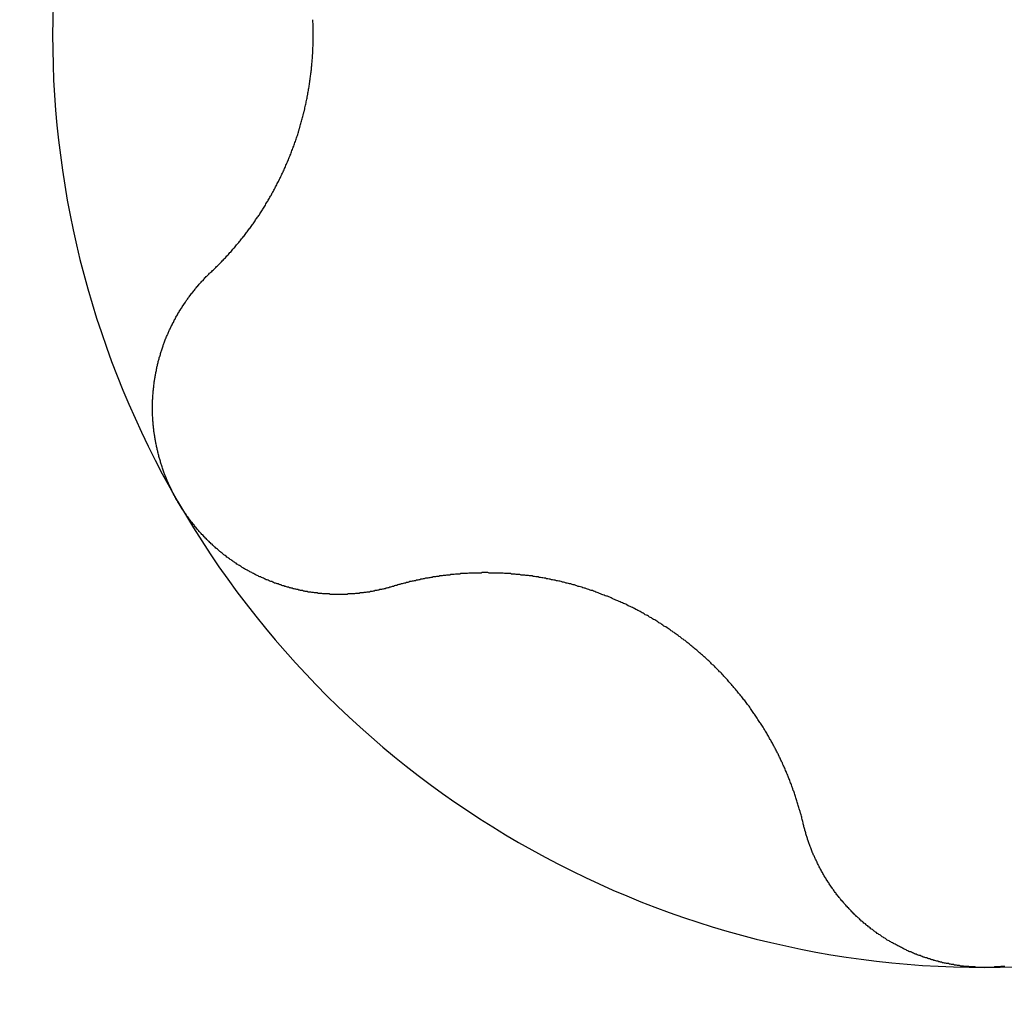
# Model space of a CAD drawing. Extents: x 1107 to 4046, y 937 to 3355.
# Tile 728 of 861: x 2149.93 to 2152.02, y 3344.27 to 3346.35. Entities that reach past the tile are written whole.
import ezdxf

# ---------------------------------------------------------------- set-up
doc = ezdxf.new("R2010")
doc.units = 0
doc.layers.add('KF_VIDA_L___C_BOTTOM', color=7, linetype='CONTINUOUS')

# ---------------------------------------------------------------- blocks, each defined once
blk = doc.blocks.new('KF_VIDA_L___C_BOTTOM')
at = {"layer": 'KF_VIDA_L___C_BOTTOM'}
for points in [[(-36.6394, 470.797, 0), (-36.6377, 470.799, 0), (-36.6359, 470.801, 0), (-36.6342, 470.802, 0), (-36.6325, 470.804, 0), (-36.6307, 470.806, 0), (-36.629, 470.807, 0), (-36.6273, 470.809, 0), (-36.6256, 470.811, 0), (-36.6239, 470.812, 0), (-36.6222, 470.814, 0), (-36.6205, 470.816, 0), (-36.6188, 470.818, 0), (-36.6171, 470.819, 0), (-36.6155, 470.821, 0), (-36.6138, 470.823, 0), (-36.6121, 470.825, 0), (-36.6105, 470.826, 0), (-36.6088, 470.828, 0), (-36.6072, 470.83, 0), (-36.6056, 470.832, 0), (-36.6039, 470.833, 0), (-36.6023, 470.835, 0), (-36.6007, 470.837, 0), (-36.5991, 470.839, 0), (-36.5975, 470.84, 0), (-36.5959, 470.842, 0), (-36.5943, 470.844, 0), (-36.5928, 470.846, 0), (-36.5912, 470.848, 0), (-36.5896, 470.849, 0), (-36.5881, 470.851, 0), (-36.5865, 470.853, 0), (-36.585, 470.855, 0), (-36.5834, 470.857, 0), (-36.5819, 470.859, 0), (-36.5804, 470.86, 0), (-36.5789, 470.862, 0), (-36.5773, 470.864, 0), (-36.5758, 470.866, 0), (-36.5744, 470.868, 0), (-36.5729, 470.87, 0), (-36.5714, 470.872, 0), (-36.5699, 470.873, 0), (-36.5685, 470.875, 0), (-36.567, 470.877, 0), (-36.5655, 470.879, 0), (-36.5641, 470.881, 0), (-36.5627, 470.883, 0), (-36.5612, 470.885, 0), (-36.5598, 470.887, 0), (-36.5584, 470.889, 0), (-36.557, 470.89, 0), (-36.5556, 470.892, 0), (-36.5542, 470.894, 0), (-36.5528, 470.896, 0), (-36.5515, 470.898, 0), (-36.5501, 470.9, 0), (-36.5487, 470.902, 0), (-36.5474, 470.904, 0), (-36.546, 470.906, 0), (-36.5447, 470.908, 0), (-36.5434, 470.91, 0), (-36.542, 470.912, 0), (-36.5407, 470.914, 0), (-36.5394, 470.915, 0), (-36.5381, 470.917, 0), (-36.5368, 470.919, 0), (-36.5355, 470.921, 0), (-36.5343, 470.923, 0), (-36.533, 470.925, 0), (-36.5317, 470.927, 0), (-36.5304, 470.929, 0), (-36.5292, 470.931, 0), (-36.5279, 470.933, 0), (-36.5266, 470.935, 0), (-36.5254, 470.937, 0), (-36.5241, 470.939, 0), (-36.5229, 470.942, 0), (-36.5216, 470.944, 0), (-36.5204, 470.946, 0), (-36.5192, 470.948, 0), (-36.5179, 470.95, 0), (-36.5167, 470.952, 0), (-36.5155, 470.954, 0), (-36.5143, 470.956, 0), (-36.513, 470.958, 0), (-36.5118, 470.96, 0), (-36.5106, 470.963, 0), (-36.5094, 470.965, 0), (-36.5082, 470.967, 0), (-36.5071, 470.969, 0), (-36.5059, 470.971, 0), (-36.5047, 470.973, 0), (-36.5035, 470.976, 0), (-36.5024, 470.978, 0), (-36.5012, 470.98, 0), (-36.5001, 470.982, 0), (-36.4989, 470.985, 0), (-36.4978, 470.987, 0), (-36.4966, 470.989, 0), (-36.4955, 470.991, 0), (-36.4944, 470.994, 0), (-36.4933, 470.996, 0), (-36.4922, 470.998, 0), (-36.4911, 471, 0), (-36.49, 471.003, 0), (-36.4889, 471.005, 0), (-36.4878, 471.007, 0), (-36.4867, 471.01, 0), (-36.4856, 471.012, 0), (-36.4846, 471.014, 0), (-36.4835, 471.017, 0), (-36.4825, 471.019, 0), (-36.4814, 471.021, 0), (-36.4804, 471.024, 0), (-36.4794, 471.026, 0), (-36.4784, 471.028, 0), (-36.4773, 471.031, 0), (-36.4763, 471.033, 0), (-36.4753, 471.035, 0), (-36.4744, 471.038, 0), (-36.4734, 471.04, 0), (-36.4724, 471.043, 0), (-36.4714, 471.045, 0), (-36.4705, 471.047, 0), (-36.4695, 471.05, 0), (-36.4686, 471.052, 0), (-36.4677, 471.055, 0), (-36.4667, 471.057, 0), (-36.4658, 471.06, 0), (-36.4649, 471.062, 0), (-36.464, 471.064, 0), (-36.4631, 471.067, 0), (-36.4622, 471.069, 0), (-36.4614, 471.072, 0), (-36.4605, 471.074, 0), (-36.4596, 471.077, 0), (-36.4588, 471.079, 0), (-36.458, 471.082, 0), (-36.4571, 471.084, 0), (-36.4563, 471.087, 0), (-36.4555, 471.089, 0), (-36.4547, 471.092, 0), (-36.4539, 471.094, 0), (-36.4531, 471.097, 0), (-36.4524, 471.099, 0), (-36.4516, 471.102, 0), (-36.4509, 471.104, 0), (-36.4501, 471.107, 0), (-36.4494, 471.11, 0), (-36.4487, 471.112, 0), (-36.448, 471.115, 0), (-36.4473, 471.117, 0), (-36.4466, 471.12, 0), (-36.4459, 471.122, 0), (-36.4452, 471.125, 0), (-36.4445, 471.127, 0), (-36.4439, 471.13, 0), (-36.4432, 471.133, 0), (-36.4426, 471.135, 0), (-36.442, 471.138, 0), (-36.4414, 471.14, 0), (-36.4408, 471.143, 0), (-36.4402, 471.145, 0), (-36.4396, 471.148, 0), (-36.439, 471.151, 0), (-36.4385, 471.153, 0), (-36.4379, 471.156, 0), (-36.4374, 471.158, 0), (-36.4368, 471.161, 0), (-36.4363, 471.164, 0), (-36.4358, 471.166, 0), (-36.4353, 471.169, 0), (-36.4348, 471.171, 0), (-36.4343, 471.174, 0), (-36.4338, 471.177, 0), (-36.4334, 471.179, 0), (-36.4329, 471.182, 0), (-36.4325, 471.185, 0), (-36.432, 471.187, 0), (-36.4316, 471.19, 0), (-36.4312, 471.192, 0), (-36.4308, 471.195, 0), (-36.4304, 471.198, 0), (-36.43, 471.2, 0), (-36.4296, 471.203, 0), (-36.4292, 471.205, 0), (-36.4289, 471.208, 0), (-36.4285, 471.211, 0), (-36.4282, 471.213, 0), (-36.4279, 471.216, 0), (-36.4276, 471.219, 0), (-36.4272, 471.221, 0), (-36.4269, 471.224, 0), (-36.4267, 471.226, 0), (-36.4264, 471.229, 0), (-36.4261, 471.232, 0), (-36.4259, 471.234, 0), (-36.4256, 471.237, 0), (-36.4254, 471.239, 0), (-36.4251, 471.242, 0), (-36.4249, 471.245, 0), (-36.4247, 471.247, 0), (-36.4245, 471.25, 0), (-36.4243, 471.252, 0), (-36.4241, 471.255, 0), (-36.424, 471.258, 0), (-36.4238, 471.26, 0), (-36.4237, 471.263, 0), (-36.4235, 471.265, 0), (-36.4234, 471.268, 0), (-36.4233, 471.271, 0), (-36.4232, 471.273, 0), (-36.4231, 471.276, 0), (-36.423, 471.278, 0), (-36.4229, 471.281, 0), (-36.4228, 471.283, 0), (-36.4228, 471.286, 0), (-36.4227, 471.289, 0), (-36.4227, 471.291, 0), (-36.4226, 471.294, 0), (-36.4226, 471.296, 0), (-36.4226, 471.299, 0), (-36.4226, 471.301, 0), (-36.4226, 471.304, 0), (-36.4226, 471.306, 0), (-36.4227, 471.309, 0), (-36.4227, 471.311, 0), (-36.4228, 471.314, 0), (-36.4228, 471.317, 0), (-36.4229, 471.319, 0), (-36.423, 471.322, 0), (-36.4231, 471.324, 0), (-36.4232, 471.327, 0), (-36.4233, 471.329, 0), (-36.4234, 471.332, 0)], [(-36.7104, 470.313, 0), (-36.7114, 470.314, 0), (-36.7125, 470.316, 0), (-36.7135, 470.318, 0), (-36.7145, 470.32, 0), (-36.7156, 470.322, 0), (-36.7166, 470.324, 0), (-36.7175, 470.325, 0), (-36.7185, 470.327, 0), (-36.7195, 470.329, 0), (-36.7205, 470.331, 0), (-36.7214, 470.333, 0), (-36.7224, 470.335, 0), (-36.7233, 470.337, 0), (-36.7242, 470.339, 0), (-36.7251, 470.341, 0), (-36.726, 470.343, 0), (-36.7269, 470.345, 0), (-36.7278, 470.347, 0), (-36.7287, 470.348, 0), (-36.7296, 470.35, 0), (-36.7304, 470.352, 0), (-36.7313, 470.354, 0), (-36.7321, 470.356, 0), (-36.7329, 470.358, 0), (-36.7337, 470.36, 0), (-36.7346, 470.362, 0), (-36.7353, 470.364, 0), (-36.7361, 470.366, 0), (-36.7369, 470.368, 0), (-36.7377, 470.37, 0), (-36.7384, 470.372, 0), (-36.7392, 470.374, 0), (-36.7399, 470.376, 0), (-36.7406, 470.378, 0), (-36.7413, 470.38, 0), (-36.742, 470.382, 0), (-36.7427, 470.385, 0), (-36.7434, 470.387, 0), (-36.7441, 470.389, 0), (-36.7447, 470.391, 0), (-36.7454, 470.393, 0), (-36.746, 470.395, 0), (-36.7466, 470.397, 0), (-36.7472, 470.399, 0), (-36.7478, 470.401, 0), (-36.7484, 470.403, 0), (-36.749, 470.405, 0), (-36.7496, 470.407, 0), (-36.7501, 470.409, 0), (-36.7507, 470.411, 0), (-36.7512, 470.414, 0), (-36.7518, 470.416, 0), (-36.7523, 470.418, 0), (-36.7528, 470.42, 0), (-36.7533, 470.422, 0), (-36.7537, 470.424, 0), (-36.7542, 470.426, 0), (-36.7547, 470.428, 0), (-36.7551, 470.43, 0), (-36.7556, 470.433, 0), (-36.756, 470.435, 0), (-36.7564, 470.437, 0), (-36.7568, 470.439, 0), (-36.7572, 470.441, 0), (-36.7576, 470.443, 0), (-36.7579, 470.445, 0), (-36.7583, 470.447, 0), (-36.7586, 470.45, 0), (-36.7589, 470.452, 0), (-36.7593, 470.454, 0), (-36.7596, 470.456, 0), (-36.7599, 470.458, 0), (-36.7601, 470.46, 0), (-36.7604, 470.462, 0), (-36.7607, 470.465, 0), (-36.7609, 470.467, 0), (-36.7612, 470.469, 0), (-36.7614, 470.471, 0), (-36.7616, 470.473, 0), (-36.7618, 470.475, 0), (-36.762, 470.477, 0), (-36.7621, 470.48, 0), (-36.7623, 470.482, 0), (-36.7625, 470.484, 0), (-36.7626, 470.486, 0), (-36.7627, 470.488, 0), (-36.7628, 470.49, 0), (-36.7629, 470.493, 0), (-36.763, 470.495, 0), (-36.7631, 470.497, 0), (-36.7632, 470.499, 0), (-36.7632, 470.501, 0), (-36.7632, 470.503, 0), (-36.7633, 470.505, 0), (-36.7633, 470.508, 0), (-36.7633, 470.51, 0), (-36.7633, 470.512, 0), (-36.7633, 470.514, 0), (-36.7632, 470.516, 0), (-36.7632, 470.518, 0), (-36.7631, 470.52, 0), (-36.7631, 470.522, 0), (-36.763, 470.525, 0), (-36.7629, 470.527, 0), (-36.7628, 470.529, 0), (-36.7627, 470.531, 0), (-36.7626, 470.533, 0), (-36.7624, 470.535, 0), (-36.7623, 470.537, 0), (-36.7621, 470.54, 0), (-36.7619, 470.542, 0), (-36.7618, 470.544, 0), (-36.7616, 470.546, 0), (-36.7614, 470.548, 0), (-36.7612, 470.55, 0), (-36.7609, 470.552, 0), (-36.7607, 470.554, 0), (-36.7605, 470.556, 0), (-36.7602, 470.558, 0), (-36.7599, 470.561, 0), (-36.7597, 470.563, 0), (-36.7594, 470.565, 0), (-36.7591, 470.567, 0), (-36.7588, 470.569, 0), (-36.7584, 470.571, 0), (-36.7581, 470.573, 0), (-36.7578, 470.575, 0), (-36.7574, 470.577, 0), (-36.7571, 470.579, 0), (-36.7567, 470.581, 0), (-36.7563, 470.583, 0), (-36.7559, 470.585, 0), (-36.7555, 470.587, 0), (-36.7551, 470.589, 0), (-36.7547, 470.592, 0), (-36.7542, 470.594, 0), (-36.7538, 470.596, 0), (-36.7533, 470.598, 0), (-36.7529, 470.6, 0), (-36.7524, 470.602, 0), (-36.7519, 470.604, 0), (-36.7514, 470.606, 0), (-36.7509, 470.608, 0), (-36.7504, 470.61, 0), (-36.7499, 470.612, 0), (-36.7494, 470.614, 0), (-36.7489, 470.616, 0), (-36.7483, 470.618, 0), (-36.7478, 470.619, 0), (-36.7472, 470.621, 0), (-36.7466, 470.623, 0), (-36.746, 470.625, 0), (-36.7454, 470.627, 0), (-36.7448, 470.629, 0), (-36.7442, 470.631, 0), (-36.7436, 470.633, 0), (-36.743, 470.635, 0), (-36.7423, 470.637, 0), (-36.7417, 470.639, 0), (-36.741, 470.641, 0), (-36.7404, 470.643, 0), (-36.7397, 470.644, 0), (-36.739, 470.646, 0), (-36.7383, 470.648, 0), (-36.7376, 470.65, 0), (-36.7369, 470.652, 0), (-36.7362, 470.654, 0), (-36.7355, 470.656, 0), (-36.7348, 470.657, 0), (-36.734, 470.659, 0), (-36.7333, 470.661, 0), (-36.7325, 470.663, 0), (-36.7318, 470.665, 0), (-36.731, 470.666, 0), (-36.7302, 470.668, 0), (-36.7294, 470.67, 0), (-36.7286, 470.672, 0), (-36.7278, 470.674, 0), (-36.727, 470.675, 0), (-36.7261, 470.677, 0), (-36.7253, 470.679, 0), (-36.7244, 470.681, 0), (-36.7236, 470.683, 0), (-36.7227, 470.684, 0), (-36.7218, 470.686, 0), (-36.7209, 470.688, 0), (-36.72, 470.69, 0), (-36.7191, 470.691, 0), (-36.7182, 470.693, 0), (-36.7173, 470.695, 0), (-36.7164, 470.697, 0), (-36.7154, 470.698, 0), (-36.7145, 470.7, 0), (-36.7135, 470.702, 0), (-36.7125, 470.704, 0), (-36.7115, 470.705, 0), (-36.7106, 470.707, 0), (-36.7096, 470.709, 0), (-36.7086, 470.711, 0), (-36.7075, 470.712, 0), (-36.7065, 470.714, 0), (-36.7055, 470.716, 0), (-36.7044, 470.717, 0), (-36.7034, 470.719, 0), (-36.7023, 470.721, 0), (-36.7013, 470.722, 0), (-36.7002, 470.724, 0), (-36.6991, 470.726, 0), (-36.698, 470.727, 0), (-36.6969, 470.729, 0), (-36.6958, 470.731, 0), (-36.6947, 470.732, 0), (-36.6936, 470.734, 0), (-36.6924, 470.736, 0), (-36.6913, 470.737, 0), (-36.6902, 470.739, 0), (-36.689, 470.74, 0), (-36.6878, 470.742, 0), (-36.6867, 470.744, 0), (-36.6855, 470.745, 0), (-36.6843, 470.747, 0), (-36.6831, 470.748, 0), (-36.6819, 470.75, 0), (-36.6807, 470.752, 0), (-36.6795, 470.753, 0), (-36.6782, 470.755, 0), (-36.677, 470.756, 0), (-36.6757, 470.758, 0), (-36.6745, 470.759, 0), (-36.6732, 470.761, 0), (-36.672, 470.763, 0), (-36.6707, 470.764, 0), (-36.6694, 470.766, 0), (-36.6681, 470.767, 0), (-36.6668, 470.769, 0), (-36.6655, 470.77, 0), (-36.6642, 470.772, 0), (-36.6629, 470.773, 0), (-36.6616, 470.775, 0), (-36.6602, 470.776, 0), (-36.6589, 470.778, 0), (-36.6576, 470.779, 0), (-36.6562, 470.78, 0), (-36.6548, 470.782, 0), (-36.6535, 470.783, 0), (-36.6521, 470.785, 0), (-36.6507, 470.786, 0), (-36.6493, 470.788, 0), (-36.6479, 470.789, 0), (-36.6465, 470.79, 0), (-36.6451, 470.792, 0), (-36.6437, 470.793, 0), (-36.6423, 470.795, 0), (-36.6409, 470.796, 0), (-36.6394, 470.797, 0)], [(-36.2551, 470.132, 0), (-36.257, 470.131, 0), (-36.2589, 470.13, 0), (-36.2608, 470.13, 0), (-36.2627, 470.129, 0), (-36.2646, 470.129, 0), (-36.2665, 470.128, 0), (-36.2684, 470.128, 0), (-36.2704, 470.127, 0), (-36.2723, 470.127, 0), (-36.2742, 470.126, 0), (-36.2761, 470.126, 0), (-36.2781, 470.125, 0), (-36.28, 470.125, 0), (-36.2819, 470.125, 0), (-36.2839, 470.124, 0), (-36.2858, 470.124, 0), (-36.2878, 470.123, 0), (-36.2897, 470.123, 0), (-36.2917, 470.123, 0), (-36.2936, 470.122, 0), (-36.2956, 470.122, 0), (-36.2975, 470.121, 0), (-36.2995, 470.121, 0), (-36.3014, 470.121, 0), (-36.3034, 470.12, 0), (-36.3054, 470.12, 0), (-36.3073, 470.12, 0), (-36.3093, 470.12, 0), (-36.3113, 470.119, 0), (-36.3132, 470.119, 0), (-36.3152, 470.119, 0), (-36.3172, 470.118, 0), (-36.3192, 470.118, 0), (-36.3211, 470.118, 0), (-36.3231, 470.118, 0), (-36.3251, 470.117, 0), (-36.3271, 470.117, 0), (-36.329, 470.117, 0), (-36.331, 470.117, 0), (-36.333, 470.117, 0), (-36.335, 470.116, 0), (-36.337, 470.116, 0), (-36.339, 470.116, 0), (-36.3409, 470.116, 0), (-36.3429, 470.116, 0), (-36.3449, 470.116, 0), (-36.3469, 470.116, 0), (-36.3489, 470.116, 0), (-36.3509, 470.115, 0), (-36.3529, 470.115, 0), (-36.3548, 470.115, 0), (-36.3568, 470.115, 0), (-36.3588, 470.115, 0), (-36.3608, 470.115, 0), (-36.3628, 470.115, 0), (-36.3648, 470.115, 0), (-36.3668, 470.115, 0), (-36.3687, 470.115, 0), (-36.3707, 470.115, 0), (-36.3727, 470.115, 0), (-36.3747, 470.115, 0), (-36.3767, 470.115, 0), (-36.3787, 470.115, 0), (-36.3806, 470.115, 0), (-36.3826, 470.115, 0), (-36.3846, 470.115, 0), (-36.3866, 470.115, 0), (-36.3886, 470.116, 0), (-36.3905, 470.116, 0), (-36.3925, 470.116, 0), (-36.3945, 470.116, 0), (-36.3965, 470.116, 0), (-36.3984, 470.116, 0), (-36.4004, 470.116, 0), (-36.4024, 470.116, 0), (-36.4043, 470.117, 0), (-36.4063, 470.117, 0), (-36.4083, 470.117, 0), (-36.4102, 470.117, 0), (-36.4122, 470.117, 0), (-36.4141, 470.118, 0), (-36.4161, 470.118, 0), (-36.418, 470.118, 0), (-36.42, 470.118, 0), (-36.4219, 470.119, 0), (-36.4239, 470.119, 0), (-36.4258, 470.119, 0), (-36.4278, 470.12, 0), (-36.4297, 470.12, 0), (-36.4317, 470.12, 0), (-36.4337, 470.12, 0), (-36.4356, 470.121, 0), (-36.4376, 470.121, 0), (-36.4395, 470.121, 0), (-36.4415, 470.122, 0), (-36.4435, 470.122, 0), (-36.4454, 470.123, 0), (-36.4474, 470.123, 0), (-36.4494, 470.123, 0), (-36.4514, 470.124, 0), (-36.4533, 470.124, 0), (-36.4553, 470.125, 0), (-36.4573, 470.125, 0), (-36.4593, 470.126, 0), (-36.4612, 470.126, 0), (-36.4632, 470.127, 0), (-36.4652, 470.127, 0), (-36.4672, 470.128, 0), (-36.4692, 470.128, 0), (-36.4711, 470.129, 0), (-36.4731, 470.129, 0), (-36.4751, 470.13, 0), (-36.4771, 470.13, 0), (-36.479, 470.131, 0), (-36.481, 470.132, 0), (-36.483, 470.132, 0), (-36.485, 470.133, 0), (-36.487, 470.133, 0), (-36.4889, 470.134, 0), (-36.4909, 470.135, 0), (-36.4929, 470.135, 0), (-36.4948, 470.136, 0), (-36.4968, 470.137, 0), (-36.4988, 470.137, 0), (-36.5008, 470.138, 0), (-36.5027, 470.139, 0), (-36.5047, 470.139, 0), (-36.5067, 470.14, 0), (-36.5086, 470.141, 0), (-36.5106, 470.142, 0), (-36.5125, 470.142, 0), (-36.5145, 470.143, 0), (-36.5164, 470.144, 0), (-36.5184, 470.145, 0), (-36.5203, 470.146, 0), (-36.5223, 470.146, 0), (-36.5242, 470.147, 0), (-36.5262, 470.148, 0), (-36.5281, 470.149, 0), (-36.53, 470.15, 0), (-36.532, 470.151, 0), (-36.5339, 470.152, 0), (-36.5358, 470.152, 0), (-36.5377, 470.153, 0), (-36.5397, 470.154, 0), (-36.5416, 470.155, 0), (-36.5435, 470.156, 0), (-36.5454, 470.157, 0), (-36.5473, 470.158, 0), (-36.5492, 470.159, 0), (-36.5511, 470.16, 0), (-36.553, 470.161, 0), (-36.5549, 470.162, 0), (-36.5568, 470.163, 0), (-36.5586, 470.164, 0), (-36.5605, 470.165, 0), (-36.5624, 470.166, 0), (-36.5642, 470.167, 0), (-36.5661, 470.168, 0), (-36.568, 470.169, 0), (-36.5698, 470.17, 0), (-36.5716, 470.171, 0), (-36.5735, 470.172, 0), (-36.5753, 470.174, 0), (-36.5771, 470.175, 0), (-36.579, 470.176, 0), (-36.5808, 470.177, 0), (-36.5826, 470.178, 0), (-36.5844, 470.179, 0), (-36.5862, 470.181, 0), (-36.588, 470.182, 0), (-36.5898, 470.183, 0), (-36.5915, 470.184, 0), (-36.5933, 470.185, 0), (-36.5951, 470.187, 0), (-36.5968, 470.188, 0), (-36.5986, 470.189, 0), (-36.6004, 470.19, 0), (-36.6021, 470.192, 0), (-36.6038, 470.193, 0), (-36.6056, 470.194, 0), (-36.6073, 470.196, 0), (-36.609, 470.197, 0), (-36.6107, 470.198, 0), (-36.6124, 470.199, 0), (-36.6141, 470.201, 0), (-36.6158, 470.202, 0), (-36.6175, 470.204, 0), (-36.6191, 470.205, 0), (-36.6208, 470.206, 0), (-36.6224, 470.208, 0), (-36.6241, 470.209, 0), (-36.6257, 470.211, 0), (-36.6274, 470.212, 0), (-36.629, 470.213, 0), (-36.6306, 470.215, 0), (-36.6322, 470.216, 0), (-36.6338, 470.218, 0), (-36.6354, 470.219, 0), (-36.637, 470.221, 0), (-36.6386, 470.222, 0), (-36.6402, 470.224, 0), (-36.6417, 470.225, 0), (-36.6433, 470.227, 0), (-36.6448, 470.228, 0), (-36.6464, 470.23, 0), (-36.6479, 470.231, 0), (-36.6494, 470.233, 0), (-36.6509, 470.234, 0), (-36.6524, 470.236, 0), (-36.6539, 470.237, 0), (-36.6554, 470.239, 0), (-36.6569, 470.241, 0), (-36.6584, 470.242, 0), (-36.6598, 470.244, 0), (-36.6613, 470.245, 0), (-36.6627, 470.247, 0), (-36.6642, 470.248, 0), (-36.6656, 470.25, 0), (-36.667, 470.252, 0), (-36.6684, 470.253, 0), (-36.6698, 470.255, 0), (-36.6712, 470.257, 0), (-36.6726, 470.258, 0), (-36.674, 470.26, 0), (-36.6753, 470.262, 0), (-36.6767, 470.263, 0), (-36.678, 470.265, 0), (-36.6793, 470.267, 0), (-36.6807, 470.268, 0), (-36.682, 470.27, 0), (-36.6833, 470.272, 0), (-36.6846, 470.273, 0), (-36.6859, 470.275, 0), (-36.6871, 470.277, 0), (-36.6884, 470.279, 0), (-36.6897, 470.28, 0), (-36.6909, 470.282, 0), (-36.6921, 470.284, 0), (-36.6933, 470.286, 0), (-36.6946, 470.287, 0), (-36.6958, 470.289, 0), (-36.697, 470.291, 0), (-36.6981, 470.293, 0), (-36.6993, 470.294, 0), (-36.7005, 470.296, 0), (-36.7016, 470.298, 0), (-36.7027, 470.3, 0), (-36.7039, 470.302, 0), (-36.705, 470.303, 0), (-36.7061, 470.305, 0), (-36.7072, 470.307, 0), (-36.7083, 470.309, 0), (-36.7093, 470.311, 0), (-36.7104, 470.313, 0)], [(-35.3843, 469.629, 0), (-35.3849, 469.631, 0), (-35.3855, 469.634, 0), (-35.386, 469.636, 0), (-35.3866, 469.638, 0), (-35.3872, 469.641, 0), (-35.3878, 469.643, 0), (-35.3884, 469.645, 0), (-35.3891, 469.648, 0), (-35.3897, 469.65, 0), (-35.3903, 469.652, 0), (-35.391, 469.655, 0), (-35.3916, 469.657, 0), (-35.3923, 469.659, 0), (-35.3929, 469.661, 0), (-35.3936, 469.664, 0), (-35.3943, 469.666, 0), (-35.395, 469.668, 0), (-35.3957, 469.671, 0), (-35.3964, 469.673, 0), (-35.3971, 469.675, 0), (-35.3978, 469.678, 0), (-35.3986, 469.68, 0), (-35.3993, 469.682, 0), (-35.4, 469.684, 0), (-35.4008, 469.687, 0), (-35.4015, 469.689, 0), (-35.4023, 469.691, 0), (-35.4031, 469.694, 0), (-35.4039, 469.696, 0), (-35.4047, 469.698, 0), (-35.4055, 469.7, 0), (-35.4063, 469.703, 0), (-35.4071, 469.705, 0), (-35.4079, 469.707, 0), (-35.4087, 469.709, 0), (-35.4096, 469.712, 0), (-35.4104, 469.714, 0), (-35.4112, 469.716, 0), (-35.4121, 469.718, 0), (-35.413, 469.721, 0), (-35.4138, 469.723, 0), (-35.4147, 469.725, 0), (-35.4156, 469.727, 0), (-35.4165, 469.729, 0), (-35.4174, 469.732, 0), (-35.4183, 469.734, 0), (-35.4192, 469.736, 0), (-35.4201, 469.738, 0), (-35.421, 469.74, 0), (-35.422, 469.742, 0), (-35.4229, 469.745, 0), (-35.4238, 469.747, 0), (-35.4248, 469.749, 0), (-35.4258, 469.751, 0), (-35.4267, 469.753, 0), (-35.4277, 469.755, 0), (-35.4287, 469.758, 0), (-35.4297, 469.76, 0), (-35.4306, 469.762, 0), (-35.4316, 469.764, 0), (-35.4326, 469.766, 0), (-35.4337, 469.768, 0), (-35.4347, 469.77, 0), (-35.4357, 469.772, 0), (-35.4367, 469.775, 0), (-35.4378, 469.777, 0), (-35.4388, 469.779, 0), (-35.4399, 469.781, 0), (-35.4409, 469.783, 0), (-35.442, 469.785, 0), (-35.4431, 469.787, 0), (-35.4442, 469.789, 0), (-35.4453, 469.791, 0), (-35.4464, 469.793, 0), (-35.4475, 469.796, 0), (-35.4487, 469.798, 0), (-35.4498, 469.8, 0), (-35.451, 469.802, 0), (-35.4521, 469.804, 0), (-35.4533, 469.806, 0), (-35.4545, 469.808, 0), (-35.4557, 469.81, 0), (-35.4569, 469.812, 0), (-35.4581, 469.815, 0), (-35.4594, 469.817, 0), (-35.4606, 469.819, 0), (-35.4619, 469.821, 0), (-35.4631, 469.823, 0), (-35.4644, 469.825, 0), (-35.4657, 469.827, 0), (-35.4669, 469.829, 0), (-35.4682, 469.831, 0), (-35.4696, 469.834, 0), (-35.4709, 469.836, 0), (-35.4722, 469.838, 0), (-35.4735, 469.84, 0), (-35.4749, 469.842, 0), (-35.4762, 469.844, 0), (-35.4776, 469.846, 0), (-35.479, 469.848, 0), (-35.4804, 469.85, 0), (-35.4818, 469.853, 0), (-35.4832, 469.855, 0), (-35.4846, 469.857, 0), (-35.486, 469.859, 0), (-35.4874, 469.861, 0), (-35.4889, 469.863, 0), (-35.4903, 469.865, 0), (-35.4918, 469.867, 0), (-35.4933, 469.869, 0), (-35.4948, 469.871, 0), (-35.4963, 469.873, 0), (-35.4978, 469.876, 0), (-35.4993, 469.878, 0), (-35.5008, 469.88, 0), (-35.5023, 469.882, 0), (-35.5039, 469.884, 0), (-35.5054, 469.886, 0), (-35.507, 469.888, 0), (-35.5085, 469.89, 0), (-35.5101, 469.892, 0), (-35.5117, 469.894, 0), (-35.5133, 469.896, 0), (-35.5149, 469.898, 0), (-35.5165, 469.9, 0), (-35.5181, 469.902, 0), (-35.5197, 469.904, 0), (-35.5214, 469.906, 0), (-35.523, 469.908, 0), (-35.5247, 469.91, 0), (-35.5264, 469.912, 0), (-35.528, 469.914, 0), (-35.5297, 469.916, 0), (-35.5314, 469.918, 0), (-35.5331, 469.92, 0), (-35.5348, 469.922, 0), (-35.5366, 469.924, 0), (-35.5383, 469.926, 0), (-35.54, 469.928, 0), (-35.5418, 469.93, 0), (-35.5435, 469.932, 0), (-35.5453, 469.934, 0), (-35.5471, 469.936, 0), (-35.5489, 469.938, 0), (-35.5506, 469.94, 0), (-35.5524, 469.942, 0), (-35.5543, 469.944, 0), (-35.5561, 469.946, 0), (-35.5579, 469.948, 0), (-35.5597, 469.95, 0), (-35.5616, 469.951, 0), (-35.5634, 469.953, 0), (-35.5653, 469.955, 0), (-35.5672, 469.957, 0), (-35.569, 469.959, 0), (-35.5709, 469.961, 0), (-35.5728, 469.963, 0), (-35.5747, 469.965, 0), (-35.5766, 469.966, 0), (-35.5785, 469.968, 0), (-35.5805, 469.97, 0), (-35.5824, 469.972, 0), (-35.5843, 469.974, 0), (-35.5863, 469.976, 0), (-35.5882, 469.977, 0), (-35.5902, 469.979, 0), (-35.5921, 469.981, 0), (-35.5941, 469.983, 0), (-35.5961, 469.984, 0), (-35.5981, 469.986, 0), (-35.6001, 469.988, 0), (-35.6021, 469.99, 0), (-35.6041, 469.991, 0), (-35.6061, 469.993, 0), (-35.6081, 469.995, 0), (-35.6101, 469.997, 0), (-35.6121, 469.998, 0), (-35.6142, 470, 0), (-35.6162, 470.002, 0), (-35.6183, 470.003, 0), (-35.6203, 470.005, 0), (-35.6224, 470.007, 0), (-35.6244, 470.008, 0), (-35.6265, 470.01, 0), (-35.6286, 470.012, 0), (-35.6307, 470.013, 0), (-35.6327, 470.015, 0), (-35.6348, 470.017, 0), (-35.6369, 470.018, 0), (-35.639, 470.02, 0), (-35.6411, 470.021, 0), (-35.6432, 470.023, 0), (-35.6453, 470.025, 0), (-35.6474, 470.026, 0), (-35.6496, 470.028, 0), (-35.6517, 470.029, 0), (-35.6538, 470.031, 0), (-35.6559, 470.032, 0), (-35.6581, 470.034, 0), (-35.6602, 470.035, 0), (-35.6624, 470.037, 0), (-35.6645, 470.038, 0), (-35.6666, 470.04, 0), (-35.6688, 470.041, 0), (-35.671, 470.043, 0), (-35.6731, 470.044, 0), (-35.6753, 470.046, 0), (-35.6774, 470.047, 0), (-35.6796, 470.048, 0), (-35.6818, 470.05, 0), (-35.684, 470.051, 0), (-35.6861, 470.053, 0), (-35.6883, 470.054, 0), (-35.6905, 470.055, 0), (-35.6927, 470.057, 0), (-35.6949, 470.058, 0), (-35.697, 470.06, 0), (-35.6992, 470.061, 0), (-35.7014, 470.062, 0), (-35.7036, 470.063, 0), (-35.7058, 470.065, 0), (-35.708, 470.066, 0), (-35.7102, 470.067, 0), (-35.7124, 470.069, 0), (-35.7146, 470.07, 0), (-35.7168, 470.071, 0), (-35.7191, 470.072, 0), (-35.7213, 470.074, 0), (-35.7235, 470.075, 0), (-35.7258, 470.076, 0), (-35.728, 470.077, 0), (-35.7303, 470.079, 0), (-35.7326, 470.08, 0), (-35.7349, 470.081, 0), (-35.7371, 470.082, 0), (-35.7394, 470.083, 0), (-35.7417, 470.085, 0), (-35.7441, 470.086, 0), (-35.7464, 470.087, 0), (-35.7487, 470.088, 0), (-35.751, 470.089, 0), (-35.7534, 470.09, 0), (-35.7557, 470.091, 0), (-35.7581, 470.093, 0), (-35.7604, 470.094, 0), (-35.7628, 470.095, 0), (-35.7652, 470.096, 0), (-35.7675, 470.097, 0), (-35.7699, 470.098, 0), (-35.7723, 470.099, 0), (-35.7747, 470.1, 0), (-35.7771, 470.101, 0), (-35.7795, 470.102, 0), (-35.7819, 470.103, 0), (-35.7843, 470.104, 0), (-35.7868, 470.105, 0), (-35.7892, 470.106, 0), (-35.7916, 470.108, 0), (-35.7941, 470.109, 0), (-35.7965, 470.11, 0), (-35.799, 470.111, 0), (-35.8014, 470.111, 0), (-35.8039, 470.112, 0), (-35.8063, 470.113, 0), (-35.8088, 470.114, 0), (-35.8113, 470.115, 0), (-35.8137, 470.116, 0), (-35.8162, 470.117, 0), (-35.8187, 470.118, 0), (-35.8212, 470.119, 0), (-35.8237, 470.12, 0), (-35.8262, 470.121, 0), (-35.8287, 470.122, 0), (-35.8312, 470.123, 0), (-35.8337, 470.123, 0), (-35.8362, 470.124, 0), (-35.8387, 470.125, 0), (-35.8413, 470.126, 0), (-35.8438, 470.127, 0), (-35.8463, 470.128, 0), (-35.8488, 470.128, 0), (-35.8514, 470.129, 0), (-35.8539, 470.13, 0), (-35.8564, 470.131, 0), (-35.859, 470.132, 0), (-35.8615, 470.132, 0), (-35.8641, 470.133, 0), (-35.8666, 470.134, 0), (-35.8692, 470.135, 0), (-35.8717, 470.135, 0), (-35.8743, 470.136, 0), (-35.8768, 470.137, 0), (-35.8794, 470.137, 0), (-35.882, 470.138, 0), (-35.8845, 470.139, 0), (-35.8871, 470.139, 0), (-35.8896, 470.14, 0), (-35.8922, 470.141, 0), (-35.8948, 470.141, 0), (-35.8974, 470.142, 0), (-35.8999, 470.143, 0), (-35.9025, 470.143, 0), (-35.9051, 470.144, 0), (-35.9076, 470.144, 0), (-35.9102, 470.145, 0), (-35.9128, 470.145, 0), (-35.9154, 470.146, 0), (-35.9179, 470.146, 0), (-35.9205, 470.147, 0), (-35.9231, 470.147, 0), (-35.9257, 470.148, 0), (-35.9282, 470.148, 0), (-35.9308, 470.149, 0), (-35.9334, 470.149, 0), (-35.936, 470.15, 0), (-35.9385, 470.15, 0), (-35.9411, 470.151, 0), (-35.9437, 470.151, 0), (-35.9463, 470.152, 0), (-35.9488, 470.152, 0), (-35.9514, 470.152, 0), (-35.954, 470.153, 0), (-35.9565, 470.153, 0), (-35.9591, 470.154, 0), (-35.9617, 470.154, 0), (-35.9643, 470.154, 0), (-35.9668, 470.155, 0), (-35.9694, 470.155, 0), (-35.9719, 470.155, 0), (-35.9745, 470.156, 0), (-35.9771, 470.156, 0), (-35.9796, 470.156, 0), (-35.9822, 470.156, 0), (-35.9847, 470.157, 0), (-35.9873, 470.157, 0), (-35.9898, 470.157, 0), (-35.9924, 470.157, 0), (-35.9949, 470.158, 0), (-35.9974, 470.158, 0), (-36, 470.158, 0), (-36.0025, 470.158, 0), (-36.005, 470.159, 0), (-36.0076, 470.159, 0), (-36.0101, 470.159, 0), (-36.0126, 470.159, 0), (-36.0151, 470.159, 0), (-36.0177, 470.159, 0), (-36.0202, 470.16, 0), (-36.0227, 470.16, 0), (-36.0252, 470.16, 0), (-36.0277, 470.16, 0), (-36.0302, 470.16, 0), (-36.0327, 470.16, 0), (-36.0352, 470.16, 0), (-36.0376, 470.16, 0), (-36.0401, 470.16, 0), (-36.0426, 470.16, 0), (-36.0451, 470.16, 0), (-36.0475, 470.16, 0), (-36.05, 470.16, 0), (-36.0524, 470.161, 0), (-36.0549, 470.161, 0), (-36.0573, 470.161, 0), (-36.0598, 470.161, 0), (-36.0622, 470.161, 0), (-36.0646, 470.161, 0), (-36.0671, 470.16, 0), (-36.0695, 470.16, 0), (-36.0719, 470.16, 0), (-36.0743, 470.16, 0), (-36.0767, 470.16, 0), (-36.0791, 470.16, 0), (-36.0815, 470.16, 0), (-36.0839, 470.16, 0), (-36.0863, 470.16, 0), (-36.0886, 470.16, 0), (-36.091, 470.16, 0), (-36.0933, 470.16, 0), (-36.0957, 470.159, 0), (-36.098, 470.159, 0), (-36.1004, 470.159, 0), (-36.1027, 470.159, 0), (-36.105, 470.159, 0), (-36.1074, 470.159, 0), (-36.1097, 470.159, 0), (-36.1121, 470.158, 0), (-36.1144, 470.158, 0), (-36.1167, 470.158, 0), (-36.1191, 470.158, 0), (-36.1214, 470.158, 0), (-36.1238, 470.157, 0), (-36.1261, 470.157, 0), (-36.1285, 470.157, 0), (-36.1308, 470.157, 0), (-36.1332, 470.156, 0), (-36.1355, 470.156, 0), (-36.1379, 470.156, 0), (-36.1402, 470.156, 0), (-36.1426, 470.155, 0), (-36.1449, 470.155, 0), (-36.1473, 470.155, 0), (-36.1496, 470.154, 0), (-36.152, 470.154, 0), (-36.1543, 470.154, 0), (-36.1567, 470.153, 0), (-36.159, 470.153, 0), (-36.1614, 470.153, 0), (-36.1638, 470.152, 0), (-36.1661, 470.152, 0), (-36.1685, 470.152, 0), (-36.1708, 470.151, 0), (-36.1732, 470.151, 0), (-36.1755, 470.15, 0), (-36.1779, 470.15, 0), (-36.1802, 470.149, 0), (-36.1826, 470.149, 0), (-36.185, 470.149, 0), (-36.1873, 470.148, 0), (-36.1897, 470.148, 0), (-36.192, 470.147, 0), (-36.1944, 470.147, 0), (-36.1967, 470.146, 0), (-36.1991, 470.146, 0), (-36.2014, 470.145, 0), (-36.2038, 470.145, 0), (-36.2061, 470.144, 0), (-36.2085, 470.144, 0), (-36.2108, 470.143, 0), (-36.2132, 470.143, 0), (-36.2155, 470.142, 0), (-36.2178, 470.142, 0), (-36.2202, 470.141, 0), (-36.2225, 470.14, 0), (-36.2249, 470.14, 0), (-36.2272, 470.139, 0), (-36.2295, 470.139, 0), (-36.2319, 470.138, 0), (-36.2342, 470.137, 0), (-36.2365, 470.137, 0), (-36.2389, 470.136, 0), (-36.2412, 470.136, 0), (-36.2435, 470.135, 0), (-36.2458, 470.134, 0), (-36.2481, 470.134, 0), (-36.2505, 470.133, 0), (-36.2528, 470.132, 0), (-36.2551, 470.132, 0)], [(-35, 469.325, 0), (-35.0021, 469.325, 0), (-35.0042, 469.325, 0), (-35.0063, 469.325, 0), (-35.0084, 469.325, 0), (-35.0106, 469.325, 0), (-35.0127, 469.325, 0), (-35.0148, 469.325, 0), (-35.0169, 469.325, 0), (-35.019, 469.325, 0), (-35.0212, 469.326, 0), (-35.0233, 469.326, 0), (-35.0254, 469.326, 0), (-35.0275, 469.326, 0), (-35.0297, 469.326, 0), (-35.0318, 469.326, 0), (-35.0339, 469.327, 0), (-35.0361, 469.327, 0), (-35.0382, 469.327, 0), (-35.0403, 469.327, 0), (-35.0424, 469.327, 0), (-35.0446, 469.328, 0), (-35.0467, 469.328, 0), (-35.0488, 469.328, 0), (-35.0509, 469.328, 0), (-35.0531, 469.329, 0), (-35.0552, 469.329, 0), (-35.0573, 469.329, 0), (-35.0595, 469.33, 0), (-35.0616, 469.33, 0), (-35.0637, 469.33, 0), (-35.0658, 469.331, 0), (-35.068, 469.331, 0), (-35.0701, 469.331, 0), (-35.0722, 469.332, 0), (-35.0743, 469.332, 0), (-35.0764, 469.333, 0), (-35.0785, 469.333, 0), (-35.0807, 469.333, 0), (-35.0828, 469.334, 0), (-35.0849, 469.334, 0), (-35.087, 469.335, 0), (-35.0891, 469.335, 0), (-35.0912, 469.336, 0), (-35.0933, 469.336, 0), (-35.0954, 469.337, 0), (-35.0975, 469.337, 0), (-35.0996, 469.338, 0), (-35.1017, 469.338, 0), (-35.1038, 469.339, 0), (-35.1059, 469.34, 0), (-35.1079, 469.34, 0), (-35.11, 469.341, 0), (-35.1121, 469.341, 0), (-35.1142, 469.342, 0), (-35.1163, 469.343, 0), (-35.1183, 469.343, 0), (-35.1204, 469.344, 0), (-35.1224, 469.345, 0), (-35.1245, 469.345, 0), (-35.1266, 469.346, 0), (-35.1286, 469.347, 0), (-35.1307, 469.347, 0), (-35.1327, 469.348, 0), (-35.1347, 469.349, 0), (-35.1368, 469.35, 0), (-35.1388, 469.35, 0), (-35.1408, 469.351, 0), (-35.1428, 469.352, 0), (-35.1449, 469.353, 0), (-35.1469, 469.353, 0), (-35.1489, 469.354, 0), (-35.1509, 469.355, 0), (-35.1529, 469.356, 0), (-35.1549, 469.357, 0), (-35.1568, 469.358, 0), (-35.1588, 469.358, 0), (-35.1608, 469.359, 0), (-35.1628, 469.36, 0), (-35.1647, 469.361, 0), (-35.1667, 469.362, 0), (-35.1687, 469.363, 0), (-35.1706, 469.364, 0), (-35.1725, 469.365, 0), (-35.1745, 469.366, 0), (-35.1764, 469.367, 0), (-35.1783, 469.368, 0), (-35.1802, 469.369, 0), (-35.1822, 469.37, 0), (-35.1841, 469.371, 0), (-35.186, 469.372, 0), (-35.1878, 469.373, 0), (-35.1897, 469.374, 0), (-35.1916, 469.375, 0), (-35.1935, 469.376, 0), (-35.1953, 469.377, 0), (-35.1972, 469.378, 0), (-35.199, 469.379, 0), (-35.2009, 469.38, 0), (-35.2027, 469.381, 0), (-35.2046, 469.382, 0), (-35.2064, 469.383, 0), (-35.2082, 469.384, 0), (-35.21, 469.386, 0), (-35.2118, 469.387, 0), (-35.2136, 469.388, 0), (-35.2154, 469.389, 0), (-35.2172, 469.39, 0), (-35.2189, 469.391, 0), (-35.2207, 469.393, 0), (-35.2225, 469.394, 0), (-35.2242, 469.395, 0), (-35.2259, 469.396, 0), (-35.2277, 469.397, 0), (-35.2294, 469.399, 0), (-35.2311, 469.4, 0), (-35.2328, 469.401, 0), (-35.2345, 469.402, 0), (-35.2362, 469.404, 0), (-35.2379, 469.405, 0), (-35.2396, 469.406, 0), (-35.2413, 469.407, 0), (-35.2429, 469.409, 0), (-35.2446, 469.41, 0), (-35.2462, 469.411, 0), (-35.2479, 469.413, 0), (-35.2495, 469.414, 0), (-35.2511, 469.415, 0), (-35.2527, 469.417, 0), (-35.2543, 469.418, 0), (-35.2559, 469.419, 0), (-35.2575, 469.421, 0), (-35.2591, 469.422, 0), (-35.2607, 469.423, 0), (-35.2622, 469.425, 0), (-35.2638, 469.426, 0), (-35.2653, 469.428, 0), (-35.2668, 469.429, 0), (-35.2684, 469.43, 0), (-35.2699, 469.432, 0), (-35.2714, 469.433, 0), (-35.2729, 469.435, 0), (-35.2744, 469.436, 0), (-35.2759, 469.437, 0), (-35.2773, 469.439, 0), (-35.2788, 469.44, 0), (-35.2802, 469.442, 0), (-35.2817, 469.443, 0), (-35.2831, 469.445, 0), (-35.2845, 469.446, 0), (-35.2859, 469.448, 0), (-35.2874, 469.449, 0), (-35.2887, 469.451, 0), (-35.2901, 469.452, 0), (-35.2915, 469.454, 0), (-35.2929, 469.455, 0), (-35.2942, 469.457, 0), (-35.2956, 469.458, 0), (-35.2969, 469.46, 0), (-35.2982, 469.461, 0), (-35.2995, 469.463, 0), (-35.3008, 469.464, 0), (-35.3021, 469.466, 0), (-35.3034, 469.467, 0), (-35.3047, 469.469, 0), (-35.306, 469.47, 0), (-35.3072, 469.472, 0), (-35.3084, 469.473, 0), (-35.3097, 469.475, 0), (-35.3109, 469.476, 0), (-35.3121, 469.478, 0), (-35.3133, 469.479, 0), (-35.3145, 469.481, 0), (-35.3157, 469.483, 0), (-35.3169, 469.484, 0), (-35.318, 469.486, 0), (-35.3192, 469.487, 0), (-35.3204, 469.489, 0), (-35.3215, 469.491, 0), (-35.3226, 469.492, 0), (-35.3238, 469.494, 0), (-35.3249, 469.495, 0), (-35.326, 469.497, 0), (-35.3271, 469.499, 0), (-35.3282, 469.5, 0), (-35.3293, 469.502, 0), (-35.3304, 469.504, 0), (-35.3315, 469.505, 0), (-35.3325, 469.507, 0), (-35.3336, 469.509, 0), (-35.3347, 469.51, 0), (-35.3357, 469.512, 0), (-35.3367, 469.514, 0), (-35.3378, 469.515, 0), (-35.3388, 469.517, 0), (-35.3398, 469.519, 0), (-35.3408, 469.52, 0), (-35.3418, 469.522, 0), (-35.3428, 469.524, 0), (-35.3438, 469.526, 0), (-35.3447, 469.527, 0), (-35.3457, 469.529, 0), (-35.3467, 469.531, 0), (-35.3476, 469.533, 0), (-35.3485, 469.534, 0), (-35.3495, 469.536, 0), (-35.3504, 469.538, 0), (-35.3513, 469.54, 0), (-35.3522, 469.541, 0), (-35.3531, 469.543, 0), (-35.354, 469.545, 0), (-35.3549, 469.547, 0), (-35.3557, 469.549, 0), (-35.3566, 469.55, 0), (-35.3574, 469.552, 0), (-35.3583, 469.554, 0), (-35.3591, 469.556, 0), (-35.3599, 469.558, 0), (-35.3608, 469.559, 0), (-35.3616, 469.561, 0), (-35.3624, 469.563, 0), (-35.3632, 469.565, 0), (-35.3639, 469.567, 0), (-35.3647, 469.568, 0), (-35.3655, 469.57, 0), (-35.3662, 469.572, 0), (-35.367, 469.574, 0), (-35.3677, 469.576, 0), (-35.3684, 469.578, 0), (-35.3691, 469.58, 0), (-35.3698, 469.581, 0), (-35.3705, 469.583, 0), (-35.3712, 469.585, 0), (-35.3719, 469.587, 0), (-35.3726, 469.589, 0), (-35.3732, 469.591, 0), (-35.3739, 469.593, 0), (-35.3745, 469.595, 0), (-35.3751, 469.596, 0), (-35.3758, 469.598, 0), (-35.3764, 469.6, 0), (-35.377, 469.602, 0), (-35.3776, 469.604, 0), (-35.3781, 469.606, 0), (-35.3787, 469.608, 0), (-35.3793, 469.61, 0), (-35.3798, 469.612, 0), (-35.3804, 469.614, 0), (-35.3809, 469.615, 0), (-35.3814, 469.617, 0), (-35.3819, 469.619, 0), (-35.3824, 469.621, 0), (-35.3829, 469.623, 0), (-35.3834, 469.625, 0), (-35.3839, 469.627, 0), (-35.3843, 469.629, 0)], [(-34.9576, 469.327, 0), (-34.9597, 469.327, 0), (-34.9618, 469.327, 0), (-34.9639, 469.327, 0), (-34.9661, 469.327, 0), (-34.9682, 469.326, 0), (-34.9703, 469.326, 0), (-34.9725, 469.326, 0), (-34.9746, 469.326, 0), (-34.9767, 469.326, 0), (-34.9788, 469.326, 0), (-34.981, 469.325, 0), (-34.9831, 469.325, 0), (-34.9852, 469.325, 0), (-34.9873, 469.325, 0), (-34.9894, 469.325, 0), (-34.9916, 469.325, 0), (-34.9937, 469.325, 0), (-34.9958, 469.325, 0), (-34.9979, 469.325, 0), (-35, 469.325, 0)]]:
    blk.add_polyline3d(points, dxfattribs=at)
for radius in [4.85, 4.2]:
    blk.add_circle((-35, 471.3), radius, dxfattribs=at)
for start, end in [(150, 210), (210, 270), (270, 330)]:
    blk.add_arc((-35, 471.3), 1.975, start, end, dxfattribs=at)

msp = doc.modelspace()

# ---------------------------------------------------------------- block references
at = {"layer": 'KF_VIDA_L___C_BOTTOM'}
msp.add_blockref('KF_VIDA_L___C_BOTTOM', (2186.9791, 2875.0183), dxfattribs=at)

doc.saveas('drawing.dxf')
